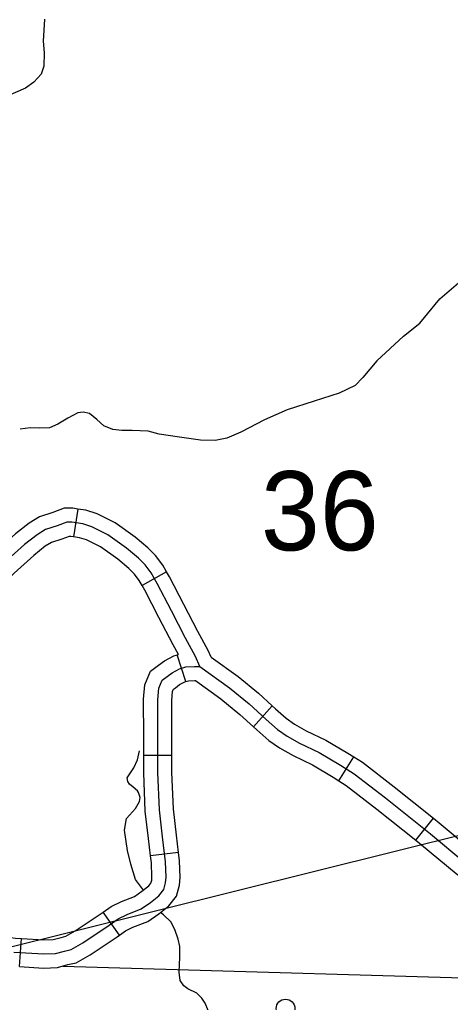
# Model space of a CAD drawing. Extents: x 1369979 to 1371646, y 379997 to 381064.
# Drawn here: x 1370867.9 to 1370894.8, y 380230.7 to 380292.1 of the extents above; entities that cross this region are included whole.
import ezdxf

# ---------------------------------------------------------------- set-up
doc = ezdxf.new("R2010")
doc.units = 0
doc.layers.add('Default', color=7, linetype='Continuous')
doc.layers.add('R_Border Notes', color=7, linetype='Continuous')

msp = doc.modelspace()

# ---------------------------------------------------------------- linework, layer by layer
at = {"layer": 'Default'}
msp.add_line((1370501.904, 380143.18), (1370944.13, 380253.288), dxfattribs=at)
at = {"layer": 'R_Border Notes'}
for p, q in [((1370871.519, 380261.529), (1370871.251, 380259.792)), ((1370877.059, 380257.612), (1370875.531, 380256.744)), ((1370878.263, 380250.74), (1370877.723, 380252.413)), ((1370882.484, 380247.916), (1370883.662, 380249.221)), ((1370877.394, 380246.124), (1370875.636, 380246.124)), ((1370887.822, 380244.542), (1370888.75, 380246.035)), ((1370892.632, 380240.824), (1370893.731, 380242.196)), ((1370877.801, 380240.059), (1370876.055, 380239.855)), ((1370874.117, 380234.898), (1370873.104, 380236.334)), ((1370867.881, 380232.934), (1370867.992, 380234.688))]:
    msp.add_line(p, q, dxfattribs=at)
for points in [[(1370869.432, 380292.142), (1370869.347, 380290.773), (1370869.421, 380290.033), (1370869.392, 380289.204), (1370869.229, 380288.715), (1370868.771, 380288.212), (1370868.253, 380287.842), (1370866.996, 380287.294)], [(1370890.183, 380270.785), (1370891.854, 380272.339), (1370892.875, 380273.138), (1370894.132, 380274.663), (1370895.433, 380275.788), (1370895.995, 380276.602), (1370896.261, 380276.942), (1370896.572, 380277.298), (1370897.045, 380277.875), (1370897.119, 380278.2), (1370897.163, 380278.57), (1370897.134, 380278.822)], [(1370890.183, 380270.785), (1370889.314, 380269.756), (1370888.841, 380269.238), (1370887.835, 380268.765), (1370886.268, 380268.261), (1370884.582, 380267.729), (1370883.177, 380267.092), (1370881.698, 380266.337), (1370880.826, 380265.952), (1370880.086, 380265.804), (1370879.184, 380265.834), (1370877.868, 380266.012)], [(1370877.868, 380266.012), (1370876.586, 380266.204), (1370875.906, 380266.396), (1370874.915, 380266.426), (1370874.264, 380266.426), (1370873.702, 380266.5), (1370873.141, 380266.737), (1370872.697, 380267.122), (1370872.238, 380267.506), (1370871.839, 380267.58), (1370871.514, 380267.536), (1370870.893, 380267.196), (1370870.257, 380266.84), (1370869.739, 380266.604), (1370869.148, 380266.574), (1370868.527, 380266.604), (1370867.906, 380266.515)], [(1370871.519, 380261.529), (1370871.212, 380261.577), (1370870.659, 380261.577), (1370869.946, 380261.307), (1370869.121, 380261.046), (1370868.466, 380260.637), (1370867.626, 380259.978), (1370866.34, 380258.823), (1370865.788, 380258.306), (1370865.765, 380258.29)], [(1370877.059, 380257.612), (1370876.825, 380258.026), (1370876.376, 380258.615), (1370875.892, 380259.099), (1370875.095, 380259.777), (1370873.837, 380260.672), (1370872.726, 380261.228), (1370872.023, 380261.452), (1370871.519, 380261.529)], [(1370879.144, 380251.688), (1370878.874, 380252.304), (1370878.237, 380253.45), (1370877.365, 380255.157), (1370876.467, 380256.876), (1370876.09, 380257.54), (1370875.712, 380258.035), (1370875.296, 380258.452), (1370874.554, 380259.083), (1370873.383, 380259.916), (1370872.394, 380260.411), (1370871.822, 380260.594), (1370871.145, 380260.698), (1370870.82, 380260.698), (1370870.234, 380260.476), (1370869.492, 380260.242), (1370868.972, 380259.916), (1370868.191, 380259.304), (1370866.934, 380258.175)], [(1370871.251, 380259.792), (1370871.078, 380259.819), (1370870.98, 380259.819), (1370870.522, 380259.646), (1370869.864, 380259.438), (1370869.477, 380259.196), (1370868.757, 380258.631), (1370867.528, 380257.527), (1370866.883, 380256.924), (1370866.74, 380256.828)], [(1370875.531, 380256.744), (1370875.355, 380257.055), (1370875.049, 380257.456), (1370874.699, 380257.806), (1370874.014, 380258.389), (1370872.929, 380259.161), (1370872.062, 380259.595), (1370871.62, 380259.735), (1370871.251, 380259.792)], [(1370879.852, 380252.261), (1370879.663, 380252.695), (1370879.012, 380253.864), (1370878.146, 380255.56), (1370877.239, 380257.297), (1370877.059, 380257.612)], [(1370877.795, 380252.436), (1370877.461, 380253.037), (1370876.584, 380254.753), (1370875.695, 380256.455), (1370875.531, 380256.744)], [(1370875.636, 380246.124), (1370875.636, 380247.286), (1370875.625, 380249.643), (1370875.705, 380250.549), (1370876.057, 380251.393), (1370876.562, 380251.767), (1370876.932, 380252.045), (1370877.517, 380252.346), (1370877.795, 380252.436)], [(1370877.723, 380252.413), (1370877.795, 380252.436)], [(1370879.852, 380252.261), (1370881.529, 380251.055), (1370882.79, 380250.008), (1370883.662, 380249.221)], [(1370876.606, 380242.721), (1370876.515, 380245.053), (1370876.515, 380247.288), (1370876.504, 380249.606), (1370876.569, 380250.336), (1370876.775, 380250.831), (1370877.088, 380251.063), (1370877.4, 380251.297), (1370877.855, 380251.532), (1370878.259, 380251.662), (1370878.792, 380251.688), (1370879.144, 380251.688)], [(1370879.144, 380251.688), (1370880.991, 380250.36), (1370882.215, 380249.344), (1370883.282, 380248.38), (1370883.984, 380247.754), (1370884.583, 380247.338), (1370885.364, 380246.895), (1370886.587, 380246.306)], [(1370877.394, 380246.124), (1370877.394, 380247.29), (1370877.383, 380249.569), (1370877.432, 380250.123), (1370877.493, 380250.27), (1370877.613, 380250.359), (1370877.868, 380250.55), (1370878.194, 380250.718), (1370878.263, 380250.74)], [(1370878.263, 380250.74), (1370878.418, 380250.79), (1370878.814, 380250.809), (1370878.86, 380250.809), (1370880.453, 380249.664), (1370881.639, 380248.679), (1370882.484, 380247.916)], [(1370883.662, 380249.221), (1370883.868, 380249.034), (1370884.529, 380248.446), (1370885.052, 380248.082), (1370885.772, 380247.674), (1370887.002, 380247.081), (1370888.383, 380246.263), (1370888.75, 380246.035)], [(1370882.484, 380247.916), (1370882.695, 380247.725), (1370883.439, 380247.063), (1370884.114, 380246.593), (1370884.956, 380246.116), (1370886.171, 380245.531), (1370887.471, 380244.76), (1370887.822, 380244.542)], [(1370875.125, 380242.82), (1370875.377, 380243.254), (1370875.406, 380243.505), (1370875.303, 380243.802), (1370875.244, 380243.905), (1370874.963, 380244.142), (1370874.741, 380244.335), (1370874.637, 380244.498), (1370874.593, 380244.72), (1370875.022, 380245.342), (1370875.244, 380245.86), (1370875.377, 380246.408)], [(1370876.055, 380239.855), (1370875.928, 380240.942), (1370875.729, 380242.653), (1370875.636, 380245.036), (1370875.636, 380246.124)], [(1370877.801, 380240.059), (1370877.674, 380241.145), (1370877.483, 380242.789), (1370877.394, 380245.07), (1370877.394, 380246.124)], [(1370886.587, 380246.306), (1370887.927, 380245.511), (1370888.786, 380244.977), (1370890.738, 380243.466), (1370893.536, 380241.226), (1370895.683, 380239.442), (1370897.14, 380238.347), (1370898.021, 380237.682), (1370899.101, 380236.783), (1370899.739, 380236.093), (1370900.038, 380235.715), (1370900.155, 380235.376), (1370900.246, 380234.96), (1370900.324, 380234.569), (1370900.558, 380234.152), (1370900.91, 380233.787), (1370902.068, 380233.006), (1370903.486, 380232.211), (1370904.761, 380231.612)], [(1370888.75, 380246.035), (1370889.288, 380245.7), (1370891.282, 380244.157), (1370893.731, 380242.196)], [(1370887.822, 380244.542), (1370888.284, 380244.255), (1370890.194, 380242.776), (1370892.632, 380240.824)], [(1370867.523, 380233.837), (1370869.384, 380233.72), (1370870.113, 380233.746), (1370870.686, 380233.902), (1370871.089, 380233.993), (1370871.818, 380234.41), (1370873.47, 380235.517), (1370874.043, 380235.921), (1370874.602, 380236.194), (1370875.474, 380236.533), (1370876.047, 380236.937), (1370876.567, 380237.354), (1370876.879, 380237.744), (1370876.997, 380238.174), (1370877.023, 380238.517), (1370876.984, 380239.481), (1370876.801, 380241.044), (1370876.606, 380242.721)], [(1370875.611, 380237.714), (1370875.11, 380238.363), (1370874.815, 380239.325), (1370874.607, 380240.184), (1370874.43, 380241.457), (1370874.563, 380242.183), (1370875.125, 380242.82)], [(1370893.731, 380242.196), (1370894.091, 380241.907), (1370896.228, 380240.131), (1370897.669, 380239.05), (1370898.567, 380238.371), (1370898.595, 380238.348)], [(1370892.632, 380240.824), (1370892.98, 380240.545), (1370895.138, 380238.752), (1370896.611, 380237.645), (1370897.475, 380236.993), (1370897.471, 380236.996)], [(1370874.117, 380234.898), (1370874.492, 380235.162), (1370874.955, 380235.389), (1370875.893, 380235.753), (1370876.575, 380236.234), (1370877.193, 380236.729), (1370877.68, 380237.338), (1370877.867, 380238.024), (1370877.903, 380238.501), (1370877.86, 380239.549), (1370877.801, 380240.059)], [(1370873.104, 380236.334), (1370873.594, 380236.68), (1370874.25, 380237), (1370875.056, 380237.313), (1370875.518, 380237.64), (1370875.942, 380237.979), (1370876.079, 380238.151), (1370876.127, 380238.324), (1370876.142, 380238.532), (1370876.107, 380239.412), (1370876.055, 380239.855)], [(1370863.067, 380237.373), (1370863.883, 380236.767), (1370866.229, 380235.324), (1370867.054, 380234.863), (1370867.309, 380234.756), (1370867.614, 380234.712), (1370867.992, 380234.688)], [(1370867.992, 380234.688), (1370869.396, 380234.599), (1370869.98, 380234.62), (1370870.473, 380234.755), (1370870.767, 380234.821), (1370871.354, 380235.157), (1370872.972, 380236.241), (1370873.104, 380236.334)], [(1370876.871, 380236.162), (1370876.674, 380236.313)], [(1370878.942, 380231.271), (1370878.395, 380231.542), (1370878.143, 380231.735), (1370877.907, 380232.061), (1370877.847, 380232.579), (1370877.877, 380233.512), (1370877.877, 380234.193), (1370877.773, 380234.652), (1370877.566, 380235.244), (1370877.33, 380235.733), (1370876.871, 380236.162)], [(1370867.881, 380232.934), (1370869.372, 380232.84), (1370870.246, 380232.871), (1370870.898, 380233.049), (1370871.411, 380233.165), (1370872.281, 380233.662), (1370873.968, 380234.793), (1370874.117, 380234.898)], [(1370870.582, 380232.963), (1370902.001, 380232.036)], [(1370878.895, 380226.146), (1370878.853, 380226.814), (1370878.927, 380227.332), (1370879.208, 380227.91), (1370879.578, 380228.354), (1370879.608, 380228.813), (1370879.697, 380229.243), (1370879.578, 380229.746), (1370879.652, 380230.19), (1370879.475, 380230.649), (1370879.268, 380230.946), (1370878.942, 380231.271)]]:
    msp.add_lwpolyline(points, dxfattribs=at)
msp.add_circle((1370884.489, 380230.305), 0.586, dxfattribs=at)

# ---------------------------------------------------------------- texts
msp.add_text('36', height=4.95, dxfattribs=at).set_placement((1370882.949, 380258.944))

doc.saveas('drawing.dxf')
